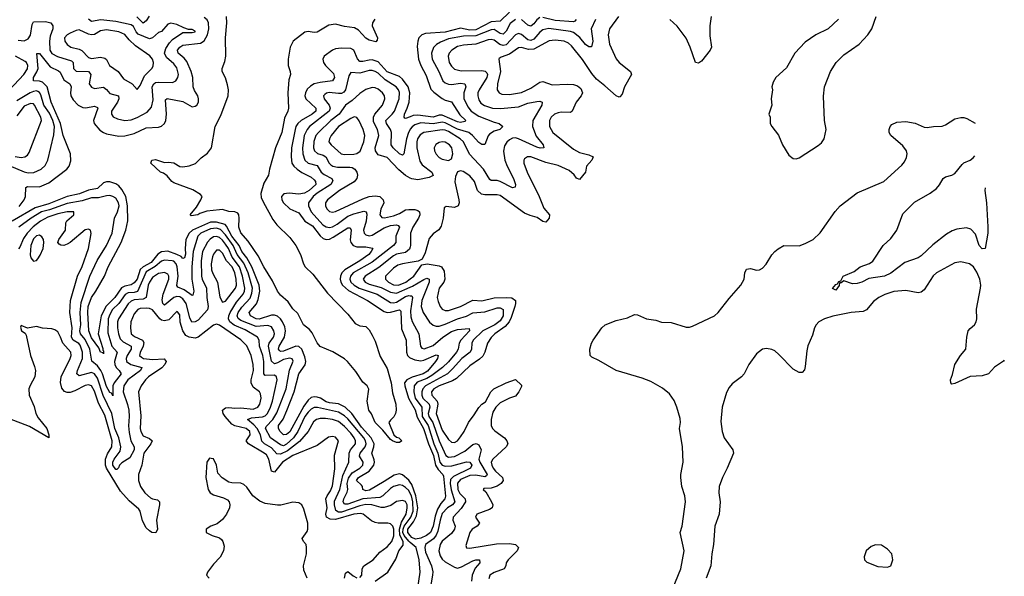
# Model space of a CAD drawing. Header units: inches. Extents: x 1552611 to 1694776, y 811966 to 917215.
# Tile 511 of 549: x 1687440 to 1693895, y 881902 to 885550. Entities that reach past the tile are written whole.
import ezdxf

# ---------------------------------------------------------------- set-up
doc = ezdxf.new("R2010")
doc.units = ezdxf.units.IN
doc.header["$MEASUREMENT"] = 0
doc.layers.add('B6888', color=7, linetype='Continuous')
doc.layers.add('B6898', color=7, linetype='Continuous')

msp = doc.modelspace()

# ---------------------------------------------------------------- linework, layer by layer
at = {"layer": 'B6888', "color": 5}
for points, elevation in [([(1687430, 885415.5), (1687470, 885411.7), (1687495.1, 885424.9), (1687511.2, 885448.8), (1687521.7, 885518.3), (1687530, 885535.5), (1687610, 885538.9), (1687643.2, 885530), (1687658.1, 885510), (1687656.4, 885490), (1687638.9, 885441.1), (1687635.4, 885410), (1687637.7, 885350), (1687650, 885329.1), (1687687.5, 885307.5), (1687780.3, 885280.3), (1687791.1, 885270), (1687793.4, 885230), (1687810, 885211.9), (1687890.3, 885210), (1687906.1, 885190), (1687895.6, 885130), (1687910, 885108), (1687930, 885098.9), (1687990, 885107.3), (1688010, 885092.2), (1688030, 885066.2), (1688086.7, 885050), (1688089.5, 885030), (1688081.6, 885010), (1688041.3, 884950), (1688041.1, 884930), (1688053.5, 884913.5), (1688081, 884901), (1688130.1, 884890.1), (1688170, 884893.3), (1688210, 884908.8), (1688275.6, 884944.4), (1688303.3, 884976.7), (1688314.9, 885025.1), (1688308.1, 885110), (1688319.5, 885130), (1688330, 885137.3), (1688350, 885140.1), (1688441.6, 885138.4), (1688463.9, 885150), (1688476.3, 885170), (1688480.2, 885190), (1688470, 885234.8), (1688450, 885260.8), (1688401.5, 885301.5), (1688389.9, 885329.9), (1688398.6, 885361.4), (1688420.9, 885399.1), (1688441, 885419), (1688510, 885465.1), (1688570, 885465.4), (1688590.8, 885469.2), (1688590, 885475.1), (1688570, 885484.5), (1688546, 885486), (1688515.8, 885495.8), (1688470, 885518.8), (1688430, 885527.2), (1688410, 885521.1), (1688370, 885472.7), (1688350, 885465), (1688310, 885431.2), (1688290, 885425), (1688215.9, 885455.9), (1688202.7, 885470), (1688184.9, 885504.9), (1688170, 885516.1), (1688070, 885538.4), (1687971.3, 885548.7), (1687910, 885538.5), (1687890, 885552.1)], 840), ([(1687435.4, 884324.6), (1687469.5, 884370), (1687478, 884390), (1687479.1, 884450), (1687490, 884456.6), (1687570, 884453.3), (1687630, 884480.3), (1687748.3, 884570), (1687763.9, 884590), (1687776.1, 884623.9), (1687771.9, 884670), (1687725.8, 884790), (1687708.3, 884870), (1687645.2, 885010), (1687620.5, 885110), (1687590, 885140.1), (1687570, 885146.7), (1687529.7, 885150), (1687529.9, 885170), (1687552.8, 885207.2), (1687560.1, 885230), (1687552.9, 885327.1), (1687570, 885327.2), (1687640.4, 885240.4), (1687695.3, 885215.3), (1687705, 885205), (1687730, 885156.6), (1687769.6, 885129.7), (1687777.4, 885110), (1687772.6, 885070), (1687775.2, 885050), (1687790, 885025.1), (1687823.2, 884990), (1687854.7, 884974.7), (1687873.1, 884973.1), (1687930, 884982.2), (1687950, 884974.9), (1687951.8, 884970), (1687924, 884890), (1687928.9, 884870), (1687965.2, 884825.2), (1687989.4, 884809.4), (1688010, 884802.4), (1688090, 884786.4), (1688130, 884787.6), (1688190, 884804.6), (1688270, 884841.3), (1688350, 884845.3), (1688370, 884852), (1688389.8, 884870), (1688398.1, 884890), (1688402.2, 884930), (1688396.4, 885023.6), (1688405.9, 885034.1), (1688510, 885012.8), (1688570, 884979.4), (1688590, 884981.9), (1688600.3, 884990), (1688611.5, 885010), (1688612.6, 885030), (1688607.6, 885050), (1688586.2, 885086.2), (1688577.7, 885110), (1688573.9, 885170), (1688563.6, 885210), (1688535.6, 885275.6), (1688517.8, 885297.8), (1688479.6, 885330), (1688475, 885350), (1688489.4, 885370), (1688510, 885382.3), (1688625, 885395), (1688649.7, 885410.3), (1688670.6, 885449.4), (1688679.4, 885490), (1688677.4, 885530), (1688668.2, 885548.2), (1688650, 885563.2)], 820), ([(1688288.2, 885571.8), (1688270, 885542.7), (1688250, 885526.9), (1688207.8, 885567.8)], 820), ([(1689767.4, 885552.6), (1689751.8, 885530), (1689751.2, 885510), (1689785.3, 885430), (1689783.7, 885416.3), (1689774.9, 885405.1), (1689730, 885414.6), (1689710, 885429.1), (1689661.3, 885481.3), (1689635.4, 885495.4), (1689570, 885504.1), (1689510, 885520.9), (1689465.7, 885514.3), (1689390, 885468.3), (1689370, 885465.5), (1689330, 885473.2), (1689310, 885466.9), (1689232.1, 885407.9), (1689212.6, 885370), (1689199, 885290), (1689199.9, 885250), (1689213.3, 885210), (1689215.1, 885190), (1689204.3, 885155.7), (1689197, 885070), (1689202.8, 884970), (1689198.2, 884950), (1689175.4, 884904.6), (1689157.9, 884810), (1689116.1, 884710), (1689077.8, 884570), (1689070.9, 884530), (1689041, 884479), (1689020.1, 884410), (1689023.7, 884383.7), (1689035.9, 884355.9), (1689099.8, 884239.8), (1689124.8, 884204.8), (1689210, 884122), (1689250.2, 884070), (1689281.1, 884010), (1689300.3, 883950), (1689312.2, 883930), (1689361.8, 883881.8), (1689457.7, 883757.7), (1689590, 883619), (1689639.6, 883559.6), (1689670, 883542.9), (1689710, 883539.1), (1689730, 883517.6), (1689750, 883483.1), (1689770, 883443.8), (1689803, 883343), (1689850, 883264.2), (1689874.8, 883170), (1689884.2, 883104.2), (1689905.3, 883030), (1689908.8, 882990), (1689902.6, 882970), (1689892.4, 882947.6), (1689870, 882926), (1689860.4, 882910), (1689893.1, 882830), (1689910, 882814.3), (1689926, 882810), (1689944, 882790), (1689930, 882778), (1689910, 882778.7), (1689883, 882790), (1689870, 882799.2), (1689820.2, 882860.2), (1689771.1, 882910), (1689747.2, 882967.2), (1689729.7, 882990), (1689717.2, 883050), (1689728.9, 883128.9), (1689718, 883150), (1689690, 883174), (1689643.3, 883243.3), (1689589.6, 883310), (1689570, 883327.6), (1689492.2, 883372.2), (1689410, 883409.1), (1689390, 883431.7), (1689357, 883497), (1689340, 883520), (1689301.1, 883550), (1689263.2, 883623.2), (1689230, 883655.7), (1689200, 883700), (1689150, 883743.6), (1689130.4, 883770), (1689097.5, 883837.5), (1689039.4, 883930), (1689002.9, 884002.9), (1688938, 884098), (1688890, 884153.3), (1688875.8, 884190), (1688879.6, 884250), (1688877.3, 884270), (1688870, 884280.9), (1688849.5, 884289.5), (1688810, 884293.5), (1688770, 884304.8), (1688750, 884304.6), (1688665.7, 884294.3), (1688620.4, 884279.6), (1688608, 884270), (1688564.4, 884264.4), (1688557, 884270), (1688598.3, 884321.7), (1688628.3, 884370), (1688635.1, 884390), (1688624.8, 884404.8), (1688573.9, 884433.9), (1688450, 884481.6), (1688437.4, 884490), (1688406.7, 884526.7), (1688383.1, 884543.1), (1688363.9, 884550), (1688299.6, 884610), (1688306.6, 884630), (1688330, 884634.2), (1688390, 884612.9), (1688415.6, 884615.6), (1688450, 884612), (1688490, 884588.2), (1688510, 884586), (1688550, 884591.8), (1688592, 884608), (1688630, 884645.3), (1688670, 884674.9), (1688696.8, 884710), (1688722.3, 884850), (1688757.4, 884922.6), (1688805.7, 885050), (1688807.7, 885090), (1688803, 885123), (1688788.7, 885168.7), (1688767.6, 885210), (1688766.4, 885230), (1688784.6, 885275.4), (1688791.3, 885310), (1688788.9, 885430), (1688798.4, 885530), (1688794.9, 885570)], 780), ([(1690000, 884913.7), (1689970, 884902.4), (1689964.1, 884904.1), (1689959.8, 884910), (1689961.8, 884930), (1689981, 884970), (1689993.1, 885010), (1689997, 885070), (1689986.5, 885110), (1689950, 885159.2), (1689930, 885177.1), (1689850, 885207.5), (1689790, 885273), (1689750, 885285.6), (1689730, 885285.2), (1689690, 885274.7), (1689670, 885275.4), (1689653.5, 885293.5), (1689630, 885350.9), (1689610, 885361.3), (1689550, 885364), (1689510, 885359), (1689490, 885350.5), (1689435, 885310), (1689427.3, 885290), (1689432.2, 885270), (1689445.3, 885250), (1689496.1, 885196.1), (1689504.4, 885170), (1689490.8, 885149.2), (1689410, 885139.1), (1689371, 885129), (1689345.3, 885114.7), (1689325.5, 885094.5), (1689312.7, 885070), (1689310.1, 885050), (1689316.4, 885030), (1689380.4, 884970), (1689380.3, 884950), (1689357.2, 884930), (1689285, 884890), (1689264, 884870), (1689250.9, 884850), (1689245, 884830), (1689221.3, 884710), (1689218.7, 884650), (1689224.4, 884610), (1689237, 884590), (1689259.6, 884570), (1689290, 884548.6), (1689350, 884517.1), (1689370, 884500.1), (1689380.1, 884490), (1689380.8, 884470), (1689338.3, 884430), (1689307.3, 884412.7), (1689270, 884407), (1689206.8, 884413.2), (1689170.5, 884409.5), (1689157.1, 884390), (1689158.7, 884370), (1689168.8, 884350), (1689210, 884309.4), (1689270, 884285), (1689310, 884230.1), (1689358.4, 884198.4), (1689410, 884133.3), (1689430, 884115.3), (1689450, 884109.4), (1689470, 884112.5), (1689495.6, 884124.4), (1689590, 884186.4), (1689605.4, 884185.4), (1689612.1, 884170), (1689606.6, 884106.5), (1689609.7, 884089.7), (1689625.9, 884070), (1689650, 884060.7), (1689710, 884061.1), (1689752.8, 884052.8), (1689754.9, 884050), (1689745, 884030), (1689727.7, 884010), (1689670.3, 883969.7), (1689570.9, 883910), (1689551.5, 883890), (1689543, 883870), (1689541.2, 883850), (1689545.3, 883830), (1689556, 883810), (1689594.9, 883774.9), (1689719.8, 883710), (1689830, 883636.9), (1689850, 883631.1), (1689870, 883633.1), (1689928.9, 883648.9), (1689939.2, 883639.2), (1689943.3, 883523.3), (1689972.4, 883450), (1689974.7, 883370), (1689981.8, 883350), (1689995.9, 883335.9), (1690000, 883334)], 820), ([(1687371.4, 885088.6), (1687467.5, 885190), (1687491.5, 885228.5), (1687494.1, 885250), (1687483.5, 885270), (1687475.7, 885275.7), (1687411.8, 885310)], 840), ([(1690000, 884831.3), (1689999, 884830), (1689987.9, 884810), (1689975.6, 884770), (1689958, 884670), (1689950, 884661.5), (1689930, 884671.5), (1689888.6, 884710), (1689875.3, 884730), (1689876.9, 884810), (1689870.5, 884830.5), (1689843.7, 884870), (1689840.2, 884890), (1689882.5, 884930), (1689897, 884950), (1689927.6, 885030), (1689930, 885072.1), (1689923.1, 885090), (1689907.5, 885110), (1689836.2, 885156.2), (1689790, 885198.2), (1689770, 885210.7), (1689750, 885216.4), (1689730, 885216.9), (1689670, 885199.7), (1689610, 885204), (1689598.1, 885181.9), (1689575.3, 885090), (1689564.9, 885075.1), (1689550, 885066.6), (1689530, 885065.1), (1689468.1, 885071.9), (1689451.8, 885068.2), (1689440.7, 885059.3), (1689432, 885050), (1689435.9, 885030), (1689468.5, 884988.5), (1689475.5, 884970), (1689468.8, 884950), (1689339.4, 884850), (1689323.6, 884830), (1689304.4, 884790), (1689293.6, 884710), (1689296.9, 884670), (1689309.8, 884629.8), (1689330, 884609.2), (1689390, 884594.6), (1689416.1, 884550), (1689434.9, 884534.9), (1689486.2, 884510), (1689492.6, 884492.6), (1689478.7, 884470), (1689390, 884412), (1689364.4, 884390), (1689334.1, 884350), (1689334.1, 884330), (1689350.5, 884290), (1689426.1, 884206.1), (1689450, 884191.9), (1689470, 884188.9), (1689490, 884193.1), (1689520.7, 884210), (1689590, 884261.3), (1689630, 884278.1), (1689695.4, 884295.4), (1689711.3, 884291.3), (1689716, 884276), (1689712.3, 884230), (1689693.7, 884170), (1689697.6, 884150), (1689710, 884138.8), (1689730, 884134.1), (1689750, 884136.9), (1689830, 884184.8), (1689870, 884200.4), (1689910, 884205.5), (1689921.6, 884201.6), (1689929.3, 884190), (1689905.8, 884130), (1689905.8, 884090), (1689891.3, 884070), (1689750, 883961.7), (1689626.8, 883890), (1689609.3, 883870), (1689604.5, 883850), (1689611.7, 883830), (1689631.9, 883810), (1689665.5, 883790), (1689782.3, 883750), (1689870, 883697.4), (1689890, 883694.3), (1689910, 883699.3), (1689970, 883735.1), (1689990, 883742.1), (1690000, 883741.1)], 840), ([(1690000, 884511.3), (1689968.4, 884528.4), (1689924.8, 884564.8), (1689850, 884646), (1689790, 884664.5), (1689771.5, 884690), (1689770.7, 884710), (1689794.6, 884790), (1689786.3, 884830), (1689760, 884880), (1689758.5, 884910), (1689768.5, 884931.5), (1689818.3, 884990), (1689833.5, 885030), (1689831.7, 885050), (1689819.4, 885070), (1689790, 885094.1), (1689770, 885103.2), (1689750, 885106.2), (1689708.5, 885091.5), (1689670, 885065.5), (1689620.1, 885019.9), (1689575.7, 884990), (1689535, 884930), (1689480.5, 884890), (1689397.7, 884810), (1689382, 884790), (1689367.9, 884752.1), (1689366.6, 884710), (1689373.1, 884690), (1689392.6, 884672.6), (1689430, 884661.8), (1689447.1, 884650), (1689468.6, 884610), (1689479, 884599), (1689492.8, 884590), (1689522.8, 884582.8), (1689604.3, 884584.3), (1689620.1, 884580.1), (1689636.2, 884570), (1689649.5, 884550), (1689655.1, 884530), (1689650.7, 884510), (1689632.1, 884487.9), (1689535.9, 884430), (1689457.8, 884370), (1689445.4, 884350), (1689443.8, 884330), (1689452.3, 884310), (1689470, 884292.3), (1689490, 884287.5), (1689510, 884292.8), (1689690, 884376), (1689730, 884390.5), (1689770, 884396), (1689800.9, 884390), (1689823.5, 884370), (1689827.1, 884350), (1689808, 884308), (1689800.1, 884270), (1689813.1, 884253.1), (1689832.1, 884252.1), (1689890, 884265), (1689930, 884280.4), (1689970, 884302.6), (1689990, 884306.3), (1690000, 884306.1)], 860), ([(1687370, 884594.8), (1687470, 884551.6), (1687494.6, 884545.5), (1687532, 884548), (1687581.7, 884570), (1687606.5, 884593.5), (1687624.8, 884630), (1687664.5, 884795.5), (1687667.4, 884850), (1687657.6, 884890), (1687636.3, 884936.3), (1687598.6, 884990), (1687578.2, 885058.2), (1687570, 885071.8), (1687558.7, 885078.7), (1687550, 885082.6), (1687530, 885080.1), (1687509.4, 885070.6), (1687422.1, 885017.8)], 840), ([(1687410, 884654.2), (1687450, 884646.2), (1687472.6, 884650), (1687490, 884662.2), (1687500.9, 884679.1), (1687582.4, 884890), (1687579, 884910), (1687536.6, 884990), (1687530, 884998), (1687510, 885001.1), (1687470, 884982.1), (1687420.5, 884919.5)], 860), ([(1690000, 882518.4), (1689990, 882533.1), (1689950, 882566), (1689930, 882572.6), (1689894.1, 882565.9), (1689830, 882523), (1689732.5, 882467.5), (1689710, 882463.1), (1689688.4, 882470), (1689686.2, 882490), (1689680.2, 882500.2), (1689648.3, 882530), (1689660.8, 882550), (1689730, 882590.1), (1689761.1, 882630), (1689766.8, 882650), (1689764.5, 882664.5), (1689747.5, 882710), (1689762.5, 882750), (1689762.9, 882770), (1689743.7, 882810), (1689680.3, 882880.3), (1689617.9, 882970), (1689572.7, 883010), (1689530, 883033), (1689470, 883038.2), (1689450, 883044.5), (1689411.2, 883070), (1689390, 883076.9), (1689370, 883079.1), (1689350, 883072.8), (1689330, 883055.4), (1689303, 883017), (1689210, 882848.8), (1689190, 882831.1), (1689170, 882828.7), (1689146.6, 882850), (1689135.8, 882870), (1689137.1, 882890), (1689167.8, 882932.2), (1689192.1, 882987.9), (1689238.2, 883110), (1689268.9, 883230), (1689311.8, 883288.2), (1689314.9, 883310), (1689310, 883341.4), (1689290.2, 883390.2), (1689270, 883408.7), (1689250, 883410.2), (1689170, 883378.1), (1689150, 883375.8), (1689142.4, 883382.4), (1689137.6, 883390), (1689140.7, 883410), (1689174.9, 883470), (1689182.3, 883510), (1689177, 883537), (1689163.3, 883570), (1689149.9, 883590), (1689130, 883606.9), (1689110, 883613.5), (1689090, 883612.8), (1689010, 883588.2), (1688990, 883588.3), (1688952, 883610), (1688943.2, 883630), (1688992, 883688), (1689004.3, 883715.7), (1689013.5, 883770), (1689010.5, 883810), (1688961.4, 883930), (1688930, 883988.9), (1688896.3, 884030), (1688877.6, 884070), (1688830.9, 884130), (1688796.4, 884196.4), (1688787, 884207), (1688730, 884223.7), (1688690, 884221.8), (1688572.8, 884170), (1688550, 884149.9), (1688528.2, 884110), (1688525, 884050), (1688527.9, 884012.1), (1688519.6, 883990), (1688510, 883985), (1688497.5, 883997.5), (1688470.7, 884010.7), (1688410, 884031.9), (1688370, 884029.4), (1688346, 884014), (1688302.2, 883957.8), (1688250.2, 883929.8), (1688230, 883912.4), (1688211, 883850), (1688190, 883825.4), (1688170, 883811.8), (1688130, 883803.5), (1688108.2, 883791.8), (1688062.6, 883730), (1688006.7, 883673.3), (1687974.1, 883610), (1687955.4, 883490), (1687985.3, 883394.7), (1687984.9, 883384.9), (1687990, 883378.8), (1687990, 883359), (1687986.3, 883366.3), (1687970, 883371.2), (1687958.3, 883398.3), (1687910, 883464.6), (1687893.1, 883510), (1687886.8, 883630), (1687889.6, 883669.6), (1687910, 883728.9), (1687938.4, 883770), (1687994.9, 883870), (1688018.9, 883930), (1688105.5, 884090), (1688135.3, 884170), (1688149.1, 884230.9), (1688147, 884330), (1688135.1, 884390), (1688110, 884437.5), (1688090, 884460.6), (1688070, 884474), (1688030, 884486.3), (1688010, 884486.4), (1687990, 884480.1), (1687950, 884443.8), (1687890, 884433.4), (1687831.6, 884408.4), (1687750, 884391.3), (1687630, 884342.3), (1687542.2, 884317.8), (1687390, 884229.9)], 820), ([(1690000, 882445.5), (1689990, 882463.4), (1689970, 882484), (1689950, 882496.3), (1689930, 882500.7), (1689890.2, 882490), (1689870, 882477.3), (1689819.8, 882430), (1689801, 882419), (1689690, 882409.2), (1689590, 882373.8), (1689570, 882374.5), (1689560.5, 882390), (1689565.3, 882410), (1689586.8, 882453.2), (1689590.2, 882470), (1689586.7, 882510), (1689594.6, 882545.4), (1689619.6, 882580.4), (1689670.4, 882610), (1689690.3, 882630), (1689691.3, 882650), (1689666.5, 882690), (1689672.4, 882710), (1689705.2, 882750), (1689710.2, 882770), (1689706.4, 882790), (1689695.2, 882810), (1689590, 882933.8), (1689570, 882954.2), (1689530, 882977.4), (1689392.1, 883007.9), (1689370, 883008), (1689350, 882997.5), (1689330, 882978.5), (1689310, 882949.4), (1689263.4, 882850), (1689234.2, 882810), (1689190, 882768.1), (1689170, 882758), (1689150, 882762.9), (1689084.4, 882810), (1689052.1, 882870), (1689055.6, 882884.4), (1689099.9, 882930), (1689126.5, 882973.5), (1689186.7, 883130), (1689207.9, 883252.1), (1689231.7, 883311.8), (1689226.4, 883326.4), (1689210, 883332), (1689170, 883323.6), (1689130, 883300.3), (1689110, 883293.9), (1689091.4, 883311.4), (1689070.3, 883410), (1689074.5, 883430), (1689103.7, 883470), (1689109.9, 883490), (1689106.8, 883510), (1689090, 883535.9), (1689066.5, 883546.5), (1688990, 883538.1), (1688890, 883579), (1688871.1, 883591.1), (1688866.4, 883610), (1688872.5, 883630), (1688895.2, 883664.8), (1688950, 883725), (1688962.4, 883757.6), (1688965, 883790), (1688937, 883890), (1688910, 883954.6), (1688865.5, 884010), (1688839, 884070), (1688790, 884140.8), (1688755.3, 884175.3), (1688730, 884184.4), (1688690, 884179.5), (1688627.7, 884150), (1688608, 884130), (1688577.9, 884030), (1688568.9, 883930), (1688568.2, 883848.2), (1688581.8, 883770), (1688575.2, 883744.8), (1688570, 883741.6), (1688518.4, 883778.4), (1688477.2, 883797.2), (1688470, 883807.7), (1688479.6, 883870), (1688473.1, 883930), (1688465.8, 883950), (1688450, 883966.5), (1688440.4, 883970), (1688390, 883973.2), (1688370, 883967.1), (1688327.5, 883932.5), (1688270, 883896.5), (1688212.1, 883767.9), (1688190, 883761.6), (1688150, 883758.7), (1688131.3, 883748.7), (1688090.4, 883689.6), (1688048.5, 883650), (1688030, 883618), (1688020.4, 883590), (1688017.6, 883497.6), (1688043, 883410), (1688079.6, 883370), (1688060.4, 883310), (1688062.6, 883290), (1688071.9, 883270), (1688092.5, 883250), (1688104.6, 883230), (1688059.3, 883170), (1688051, 883150), (1688050, 883085.4), (1688042.7, 883102.7), (1688030, 883106.9), (1688010, 883145.4), (1687983.5, 883230), (1687971.8, 883251.8), (1687950, 883280.6), (1687912.5, 883312.5), (1687899.7, 883390), (1687870, 883453.1), (1687837.9, 883490), (1687835.2, 883510), (1687839.8, 883550), (1687835.3, 883630), (1687843.7, 883696.3), (1687898.8, 883870), (1687948.3, 883971.7), (1688009, 884070), (1688047.1, 884150), (1688061.5, 884250), (1688081.8, 884290), (1688091.6, 884330), (1688088.5, 884350), (1688070, 884379), (1688050, 884392), (1688030, 884396.7), (1688010, 884396.2), (1687956.7, 884383.3), (1687910, 884381.6), (1687850, 884362.6), (1687750, 884344.3), (1687636.2, 884303.8), (1687582.2, 884290), (1687515.7, 884250), (1687435.3, 884190)], 840), ([(1689770, 881869.6), (1689852.9, 881930), (1689905.2, 882014.8), (1689924.7, 882070), (1689953, 882107), (1689954.1, 882130), (1689932.5, 882172.5), (1689928.8, 882210), (1689943.2, 882256.8), (1689973, 882310), (1689981, 882350), (1689979.1, 882370), (1689970, 882392.4), (1689950, 882399.3), (1689910, 882391.2), (1689873.8, 882366.2), (1689830, 882353.2), (1689810, 882353.5), (1689748, 882370), (1689710, 882372.5), (1689670, 882364.8), (1689550, 882322.7), (1689530, 882322.4), (1689512.9, 882332.9), (1689503.5, 882370), (1689504.7, 882395.3), (1689538.4, 882470), (1689557.3, 882562.7), (1689597.6, 882650), (1689599.1, 882710), (1689609.3, 882730.7), (1689640.8, 882770), (1689641.1, 882778.9), (1689641.3, 882790), (1689631.7, 882810), (1689610, 882839.7), (1689570, 882883.4), (1689530, 882916.5), (1689490, 882928.9), (1689444.8, 882935.2), (1689410, 882936.6), (1689386.4, 882930), (1689366.2, 882913.9), (1689330.1, 882850), (1689274.9, 882785.1), (1689195.4, 882724.6), (1689150, 882702.4), (1689125.5, 882705.5), (1689090, 882744.8), (1689044, 882770), (1689027.6, 882787.6), (1689017.7, 882830), (1688996.8, 882870), (1688974.9, 882894.9), (1688932.5, 882930), (1688958.5, 882941.5), (1689032.3, 882947.7), (1689050, 882954.3), (1689064.4, 882970), (1689084.1, 883010), (1689097, 883050), (1689128.8, 883190), (1689123.9, 883210), (1689110, 883220.2), (1689050, 883218.1), (1689039.4, 883230), (1689040.5, 883310), (1689033, 883350), (1689012.2, 883410), (1689009, 883450), (1688999.5, 883470), (1688917.8, 883517.8), (1688846.8, 883546.8), (1688817.6, 883570), (1688809.1, 883589.1), (1688811.3, 883610), (1688820.6, 883630), (1688862, 883698), (1688904.4, 883750), (1688914.1, 883770), (1688916.8, 883790), (1688900.2, 883870), (1688881.7, 883930), (1688833.6, 883993.6), (1688809.1, 884050), (1688790, 884079.5), (1688770, 884105.3), (1688750, 884122.2), (1688730, 884129.6), (1688710, 884126.7), (1688687.6, 884112.4), (1688670, 884091.7), (1688638.1, 884030), (1688629.1, 883970), (1688632.3, 883870), (1688636.7, 883850), (1688663.8, 883790), (1688666.4, 883730), (1688676.5, 883670), (1688671.3, 883648.7), (1688610, 883580.9), (1688590, 883569.4), (1688567.6, 883567.6), (1688555.1, 883595.1), (1688531.5, 883690), (1688510, 883719.9), (1688490, 883732.9), (1688470, 883734.7), (1688450, 883728.3), (1688390, 883679.4), (1688378, 883690), (1688373.6, 883713.6), (1688380.5, 883750), (1688418.1, 883850), (1688416.6, 883870), (1688410, 883882.3), (1688390, 883893.6), (1688350, 883886.5), (1688310, 883860.4), (1688290, 883830.5), (1688282.4, 883810), (1688267.9, 883730), (1688250, 883717.8), (1688190, 883713.3), (1688170, 883706.1), (1688151.7, 883688.3), (1688086.8, 883590), (1688081.9, 883570), (1688081.9, 883530), (1688088.5, 883490), (1688099.2, 883459.2), (1688118.5, 883438.5), (1688171.6, 883410), (1688170.8, 883390), (1688145.2, 883350), (1688137.6, 883330), (1688141.1, 883310), (1688169.4, 883290), (1688240.7, 883270), (1688232.4, 883250), (1688149.3, 883190), (1688122.4, 883150), (1688118.7, 883110), (1688147.2, 883027.2), (1688155, 882990), (1688157.5, 882950), (1688152.7, 882887.3), (1688156.6, 882843.4), (1688168.8, 882790), (1688190.5, 882750), (1688189.4, 882730), (1688161.5, 882678.5), (1688110, 882646.6), (1688093.4, 882630), (1688086.9, 882613.1), (1688077.2, 882602.8), (1688070, 882602.8), (1688051.4, 882630), (1688049.9, 882650), (1688058.7, 882670), (1688098.5, 882721.5), (1688103.3, 882750), (1688089.5, 882810), (1688064.2, 882870), (1688044.7, 882970), (1687987.9, 883087.9), (1687950, 883200.5), (1687931, 883230), (1687910, 883237.8), (1687830, 883215.7), (1687815.2, 883230), (1687818.3, 883250), (1687851.3, 883330), (1687852.6, 883370), (1687836.8, 883416.8), (1687827.9, 883427.9), (1687790.4, 883450.4), (1687780, 883470), (1687783.4, 883530), (1687768.7, 883630), (1687773.1, 883710), (1687819.9, 883870), (1687850, 883933.1), (1687891.8, 884050), (1687908.2, 884148.2), (1687903.9, 884170), (1687890, 884177.6), (1687868, 884172), (1687770, 884089.4), (1687750, 884078.3), (1687729.8, 884069.8), (1687710, 884072.4), (1687699.6, 884079.6), (1687689.8, 884090), (1687696.2, 884110), (1687739.9, 884170), (1687742.1, 884217.9), (1687749.2, 884230.8), (1687794.5, 884270), (1687794, 884290), (1687750, 884291.1), (1687690, 884278.1), (1687623.6, 884256.4), (1687575.3, 884230), (1687528.7, 884191.3), (1687488.5, 884150), (1687464.4, 884115.6), (1687440.3, 884059.7), (1687431.2, 884048.8)], 860), ([(1690000, 884061.6), (1689994.4, 884045.6), (1689970, 884024.9), (1689910, 884012.1), (1689890, 884002.8), (1689794.9, 883925.1), (1689704.5, 883870), (1689690.7, 883850), (1689703.6, 883830), (1689730, 883817.1), (1689810, 883794.1), (1689870, 883763.4), (1689910, 883757.4), (1690000, 883797.1)], 860), ([(1690000, 883958.6), (1689949.8, 883950.2), (1689919.4, 883940.6), (1689890, 883921.9), (1689837.5, 883870), (1689838.1, 883850), (1689858.3, 883830), (1689890, 883811.3), (1689924.2, 883810), (1689970.4, 883830), (1690000, 883852.4)], 880), ([(1689670, 881895), (1689682.2, 881910), (1689685.2, 881950), (1689695, 881970), (1689756.4, 882010), (1689800.5, 882059.5), (1689850, 882095.5), (1689879, 882130), (1689892, 882168), (1689891.9, 882211.9), (1689886.6, 882230), (1689870, 882246), (1689852.7, 882250), (1689790, 882249.9), (1689770, 882254.3), (1689746.5, 882266.5), (1689690.8, 882310), (1689673.2, 882313.2), (1689629.5, 882309.5), (1689510, 882274.3), (1689476, 882276), (1689451.9, 882290), (1689446.7, 882310), (1689456.4, 882350), (1689446.8, 882410), (1689455.3, 882430), (1689478.1, 882461.9), (1689490, 882495.3), (1689506.4, 882606.4), (1689503.1, 882696.9), (1689529.7, 882790), (1689510, 882813.6), (1689490, 882818.2), (1689465.4, 882814.5), (1689390, 882760.3), (1689230, 882693), (1689161.7, 882650), (1689110, 882584), (1689091.3, 882591.3), (1689073.4, 882670), (1689057.4, 882697.4), (1689043.4, 882710), (1688940.6, 882770), (1688925, 882790), (1688949.9, 882830), (1688948.1, 882850), (1688925.5, 882870), (1688850, 882888.1), (1688830, 882898.2), (1688787.7, 882950), (1688774.3, 882970), (1688768.4, 882990), (1688790, 883006.4), (1688810, 883007.8), (1688850, 883004.1), (1688890, 883006.9), (1688970, 882997.4), (1689000.2, 883010), (1689014.9, 883030), (1689022.7, 883070), (1689017.8, 883097.8), (1689011.2, 883111.2), (1688970, 883142), (1688957.2, 883170), (1688956.9, 883190), (1688971.8, 883250), (1688971.3, 883290), (1688957.5, 883350), (1688930, 883411.4), (1688890, 883451), (1688750, 883546.9), (1688730, 883554), (1688710, 883547.3), (1688610, 883468.4), (1688590, 883463.6), (1688550, 883468.4), (1688530, 883480.1), (1688510.3, 883510), (1688492.1, 883567.9), (1688490, 883615.1), (1688475, 883635), (1688470, 883637.8), (1688417.5, 883582.5), (1688390, 883575.6), (1688370, 883580.6), (1688357.6, 883590), (1688310, 883647.3), (1688290, 883657.8), (1688270, 883659.9), (1688230, 883656.7), (1688214.5, 883650), (1688190, 883622.2), (1688169.2, 883570), (1688165.2, 883530), (1688170.8, 883490.8), (1688192.7, 883472.7), (1688245.9, 883450), (1688254.2, 883434.2), (1688250.4, 883410), (1688229.1, 883369.1), (1688226.2, 883350), (1688237.5, 883337.5), (1688251.7, 883330), (1688310, 883322.1), (1688386.9, 883326.9), (1688401, 883310), (1688390.6, 883290), (1688371, 883269), (1688285.1, 883210), (1688264.6, 883190), (1688236.8, 883150), (1688219.8, 883110), (1688233.6, 882953.6), (1688230.1, 882870.1), (1688233.3, 882850), (1688250, 882822.8), (1688290, 882806), (1688308.6, 882790), (1688300.4, 882770), (1688253.6, 882710), (1688240.3, 882630), (1688218.7, 882570), (1688218.8, 882530), (1688231.6, 882490), (1688259.8, 882450), (1688297.2, 882417.2), (1688310, 882409.7), (1688342.2, 882402.2), (1688355.5, 882390), (1688356.3, 882370), (1688335.9, 882270), (1688343.3, 882210), (1688333.2, 882186.8), (1688307.1, 882190), (1688290, 882199.9), (1688270, 882220.8), (1688245.4, 882265.4), (1688229.2, 882329.2), (1688221.7, 882341.7), (1688157.1, 882397.1), (1688101, 882461), (1688010, 882610), (1688002.4, 882630), (1688002.5, 882670), (1688016.1, 882703.9), (1688043.3, 882750), (1688045.8, 882790), (1687998.8, 882958.8), (1687956.6, 883036.6), (1687930, 883116), (1687910, 883149.8), (1687890, 883156.8), (1687870, 883153.5), (1687802.3, 883117.7), (1687770, 883107.1), (1687750, 883106.3), (1687733.4, 883113.4), (1687715.9, 883135.9), (1687707.1, 883172.9), (1687711.3, 883208.7), (1687770.5, 883330), (1687777.2, 883350), (1687775.4, 883370), (1687722.2, 883430), (1687708.2, 883470), (1687690, 883504.2), (1687670, 883517.7), (1687650, 883523.6), (1687590, 883529), (1687550, 883539), (1687490, 883528), (1687450, 883546), (1687444.7, 883535.3), (1687452, 883510), (1687475.3, 883495.3), (1687482.8, 883482.8), (1687510.4, 883350), (1687537.4, 883277.4), (1687542.6, 883250), (1687539.5, 883210), (1687507.5, 883152.5), (1687500.2, 883130), (1687502.2, 883090), (1687535.1, 883015.1), (1687546, 882970), (1687559.9, 882939.9), (1687618.6, 882870), (1687630.5, 882829.5), (1687630.6, 882809.4), (1687503.9, 882883.9), (1687374.1, 882934.1)], 880), ([(1690000, 883201.6), (1689978.9, 883190), (1689963.6, 883170), (1689964.2, 883150), (1689988.5, 883070), (1690000, 883050.1)], 820), ([(1689324.7, 881890), (1689302.9, 881942.9), (1689300.8, 881970), (1689319.1, 882050), (1689321.1, 882090), (1689318.3, 882110), (1689300.9, 882130), (1689290.8, 882150), (1689323.8, 882196.2), (1689328.9, 882211.1), (1689328.9, 882250), (1689302.9, 882342.9), (1689290, 882369.7), (1689270, 882382.7), (1689230, 882388.6), (1689151.3, 882368.7), (1689130, 882367.4), (1689050, 882379.5), (1689014.1, 882394.1), (1688969.3, 882429.3), (1688930, 882486), (1688910, 882504.7), (1688890, 882512.3), (1688830, 882514.2), (1688810, 882519.2), (1688766.4, 882546.4), (1688738.5, 882578.5), (1688729.4, 882630), (1688710, 882672), (1688707.1, 882672.9), (1688684.5, 882675.5), (1688667.3, 882650), (1688659.3, 882550), (1688675.8, 882470), (1688689.1, 882449.1), (1688710, 882435.8), (1688775.8, 882415.8), (1688803, 882403), (1688814, 882390), (1688818, 882370), (1688814.9, 882350), (1688796.4, 882310), (1688770, 882274), (1688733.6, 882246.4), (1688694, 882230), (1688663, 882210), (1688662, 882190), (1688666.7, 882186.7), (1688701, 882170), (1688750, 882154.4), (1688763.9, 882143.9), (1688772.4, 882130), (1688779.9, 882099.9), (1688776.9, 882070), (1688753.2, 882026.8), (1688710, 881981.6), (1688670.4, 881930), (1688664.9, 881910), (1688682, 881890)], 920), ([(1690000, 882124), (1689990, 882132.5), (1689961.2, 882170), (1689952.6, 882190), (1689952.9, 882210), (1689961, 882230), (1690000, 882283.9)], 840), ([(1690000, 882169.1), (1689983.9, 882190), (1689984.9, 882210), (1690000, 882230.1)], 820), ([(1689570, 881890.8), (1689576.8, 881923.2), (1689590, 881934), (1689625.5, 881905.5), (1689650, 881892.1)], 880)]:
    msp.add_lwpolyline(points, dxfattribs=dict(at, elevation=elevation))
for points, elevation in [([(1688010, 885483), (1687970, 885477.2), (1687930, 885453.5), (1687910, 885450.7), (1687890, 885454.6), (1687830, 885482.2), (1687810, 885479.8), (1687770, 885462), (1687750, 885449.7), (1687734.7, 885430), (1687735, 885410), (1687750, 885387.8), (1687774.9, 885370), (1687830, 885356.3), (1687847, 885347), (1687890, 885301.6), (1687910, 885296.4), (1687970, 885304.5), (1687997.4, 885297.4), (1688008.2, 885288.2), (1688029.1, 885249.1), (1688085.2, 885210), (1688121.2, 885161.2), (1688176.5, 885130), (1688210, 885093), (1688230, 885119.5), (1688257.8, 885182.2), (1688305.5, 885230), (1688315, 885245), (1688317.7, 885270), (1688310, 885291), (1688292.8, 885312.8), (1688199, 885379), (1688157.5, 885417.5), (1688130, 885452), (1688089.7, 885470)], 860), ([(1689632.1, 884912.1), (1689610, 884902.4), (1689530, 884848.7), (1689482.1, 884790), (1689470.1, 884770), (1689467.1, 884750), (1689481.6, 884730), (1689547.8, 884670), (1689570, 884665.9), (1689630, 884668.4), (1689650, 884672.1), (1689671.6, 884688.4), (1689695.8, 884750), (1689702.3, 884790), (1689691.4, 884830), (1689666.4, 884886.4), (1689650, 884909.8)], 880), ([(1687570, 884137), (1687550, 884132.5), (1687530, 884113.3), (1687513.1, 884070), (1687508.4, 884008.4), (1687513.8, 883990), (1687530, 883968.3), (1687550, 883971.1), (1687558.5, 883981.5), (1687574.5, 884005.5), (1687593.6, 884050), (1687597.8, 884090), (1687594.9, 884110), (1687585.8, 884125.8)], 880), ([(1688730, 884039.1), (1688710, 884013.5), (1688704.7, 883995.3), (1688695.7, 883950), (1688698, 883910), (1688706.1, 883886.1), (1688737.7, 883830), (1688751.3, 883731.3), (1688770, 883698), (1688790, 883704.7), (1688854.9, 883790), (1688860.4, 883810), (1688858.6, 883850), (1688849.9, 883890.1), (1688832, 883930), (1688796.4, 883970), (1688770, 884019.1), (1688750, 884038.8)], 880)]:
    msp.add_lwpolyline(points, close=True, dxfattribs=dict(at, elevation=elevation))
at = {"layer": 'B6898', "color": 5}
for points, elevation in [([(1690650, 885598.6), (1690590, 885540.3), (1690530, 885535.2), (1690430, 885484.2), (1690390, 885481.7), (1690330, 885493.3), (1690230, 885467.5), (1690100.7, 885459.3), (1690077.2, 885450), (1690057.5, 885430), (1690049.6, 885410), (1690046.3, 885373.7), (1690054.9, 885290), (1690069.7, 885250), (1690104.5, 885184.5), (1690134.7, 885094.7), (1690153.9, 885073.9), (1690210, 885034), (1690230, 885022.9), (1690270, 885011.8), (1690326, 884926), (1690365.4, 884890), (1690357.5, 884882.5), (1690330, 884876.6), (1690310, 884881.1), (1690210, 884924.4), (1690190, 884923.9), (1690150, 884911.7), (1690050, 884925), (1690019.2, 884920.8), (1690000, 884913.7)], 820), ([(1691365.6, 885570), (1691306, 885490), (1691297.5, 885450), (1691306.1, 885390), (1691350, 885293.8), (1691370, 885269.3), (1691444.6, 885210), (1691451, 885191), (1691405.4, 885110), (1691390, 885062.7), (1691374.8, 885045.2), (1691370, 885042.4), (1691350, 885051), (1691276.7, 885116.7), (1691220.2, 885160.2), (1691190, 885196.2), (1691130, 885288.4), (1691058.1, 885378.1), (1691036.9, 885396.9), (1691010, 885409.4), (1690950, 885415.9), (1690910, 885410.4), (1690810, 885355.7), (1690775.4, 885355.4), (1690730, 885367.1), (1690710, 885364.5), (1690650, 885323.2), (1690595.2, 885304.8), (1690583.7, 885296.3), (1690580.2, 885290), (1690591.7, 885210), (1690572.5, 885130), (1690570.2, 885090.2), (1690582.8, 885070), (1690601, 885061), (1690650, 885058.5), (1690730, 885072.6), (1690790, 885100.1), (1690850, 885139.8), (1690870, 885144.6), (1690930, 885123.3), (1691030, 885127.3), (1691070, 885124.5), (1691095.6, 885115.6), (1691117.7, 885097.7), (1691128.5, 885070), (1691121.8, 885050), (1691088.8, 885010), (1691062.2, 884950), (1691050, 884941.8), (1690990, 884942.8), (1690970, 884940.2), (1690946, 884930), (1690925, 884910), (1690913.5, 884890), (1690912.5, 884850), (1690934.3, 884810), (1691070, 884701.1), (1691110, 884679.3), (1691170, 884663.9), (1691200.3, 884650), (1691191.3, 884630), (1691155, 884590), (1691148.5, 884550), (1691110, 884502.3), (1691090, 884511.6), (1691074, 884534), (1691042.3, 884562.3), (1690970, 884594.2), (1690890, 884614.3), (1690790, 884651), (1690768.3, 884651.7), (1690750, 884638.7), (1690745.4, 884630), (1690745.4, 884610), (1690766.4, 884550), (1690845.1, 884390), (1690875, 884315), (1690912.7, 884270), (1690910, 884248.4), (1690890, 884222.5), (1690870, 884228.1), (1690832.9, 884252.9), (1690785.8, 884265.8), (1690750, 884281.6), (1690590, 884396.7), (1690570, 884402.9), (1690490, 884402.1), (1690467.2, 884407.2), (1690441.1, 884430), (1690421.3, 884490), (1690390, 884526.8), (1690346.1, 884553.9), (1690330, 884559.2), (1690310, 884553.6), (1690297.9, 884522.1), (1690292.4, 884487.6), (1690318.7, 884370), (1690320.6, 884350), (1690314, 884330), (1690290, 884318.7), (1690235.2, 884324.8), (1690222.9, 884317.1), (1690216.1, 884250), (1690202.7, 884197.3), (1690186.7, 884173.3), (1690150, 884147.4), (1690124.5, 884115.5), (1690097.9, 884022.1), (1690078.6, 883981.4), (1690052.7, 883967.3), (1690000, 883958.6)], 880), ([(1690690.4, 885550), (1690655.2, 885524.8), (1690630, 885474), (1690610, 885453.8), (1690590, 885459.1), (1690550, 885484.6), (1690530, 885482.9), (1690430, 885443.8), (1690350, 885442.6), (1690250, 885423.3), (1690197.5, 885402.5), (1690172.7, 885387.3), (1690152.2, 885367.8), (1690139.1, 885330), (1690143.6, 885290), (1690187.3, 885210), (1690213.7, 885150), (1690230, 885134.8), (1690250, 885126.7), (1690270, 885124.7), (1690330, 885134), (1690358.9, 885130), (1690363.9, 885110), (1690350.9, 885070), (1690352.5, 885032.5), (1690378.7, 884978.7), (1690399.9, 884950), (1690450, 884916.7), (1690550, 884877.9), (1690583, 884870), (1690606.7, 884850), (1690588, 884830), (1690550, 884818.4), (1690520.5, 884799.5), (1690511.3, 884788.7), (1690490, 884732), (1690470, 884732.3), (1690450, 884745), (1690408.4, 884790), (1690383.6, 884810), (1690310, 884831.3), (1690230, 884873.2), (1690210, 884878.9), (1690150, 884867.9), (1690070, 884872.8), (1690030, 884860.5), (1690012.5, 884847.5), (1690000, 884831.3)], 840), ([(1691214.3, 885550), (1691185.4, 885490), (1691196.6, 885410), (1691188.6, 885371.4), (1691170, 885372.8), (1691150, 885387.8), (1691112.5, 885432.5), (1691070, 885466), (1691050, 885472.5), (1690908.1, 885491.9), (1690870, 885483.5), (1690850, 885467.9), (1690810, 885421.2), (1690790, 885412.6), (1690770, 885418.7), (1690730, 885451.8), (1690710, 885458.7), (1690690, 885451.4), (1690630, 885384.2), (1690610, 885379.9), (1690587.7, 885387.7), (1690550, 885415.5), (1690530, 885420.8), (1690510, 885418.5), (1690430, 885389.3), (1690350, 885383.4), (1690310, 885373.1), (1690272.4, 885350), (1690255.5, 885330), (1690248.3, 885310), (1690255.4, 885270), (1690270, 885244.3), (1690290, 885225.7), (1690334.1, 885214.1), (1690470, 885217.5), (1690492.3, 885212.3), (1690501.8, 885201.8), (1690506.9, 885190), (1690502.9, 885170), (1690452.1, 885090), (1690444.1, 885070), (1690442.9, 885050), (1690450, 885024.4), (1690463.7, 885003.7), (1690486.4, 884986.4), (1690539.3, 884970), (1690592.9, 884967.1), (1690710, 884979.7), (1690770, 885001.8), (1690830, 885014.6), (1690850, 885015.5), (1690864.4, 885010), (1690862.7, 884990), (1690804.6, 884890), (1690800.8, 884850), (1690825.4, 884785.4), (1690871.2, 884730), (1690875.5, 884710), (1690851.7, 884708.3), (1690830, 884714.7), (1690710.2, 884769.8), (1690690, 884775), (1690670, 884773.5), (1690650, 884762.5), (1690632.7, 884747.3), (1690617.8, 884722.2), (1690612.5, 884687.5), (1690620.8, 884630), (1690636.4, 884590), (1690678, 884510), (1690690.1, 884470), (1690688.4, 884451.6), (1690670, 884448.1), (1690590, 884489), (1690570, 884494.8), (1690530, 884495.9), (1690522.1, 884502.1), (1690480.7, 884570), (1690389, 884669), (1690349.9, 884750), (1690327.2, 884770), (1690250, 884817.6), (1690230, 884825.3), (1690210, 884827.2), (1690090.1, 884809.9), (1690065.2, 884794.8), (1690048.3, 884770), (1690043.4, 884750), (1690043.1, 884710), (1690063.3, 884623.3), (1690078.9, 884598.9), (1690141.6, 884550), (1690151.1, 884528.9), (1690124.7, 884515.3), (1690050, 884500.9), (1690010, 884505.9), (1690000, 884511.3)], 860), ([(1690850, 885563.2), (1690830.6, 885549.4), (1690810, 885523.2), (1690790, 885506.9), (1690770, 885512.9), (1690730, 885550.7)], 840), ([(1691087.7, 885550), (1691079.6, 885540.4), (1691070, 885536.3), (1690950, 885543.6), (1690870, 885563.9)], 840), ([(1691972.4, 885570), (1691963.4, 885510), (1691963.5, 885443.5), (1691974.7, 885370), (1691965.5, 885350), (1691910, 885277.6), (1691890, 885264.7), (1691870, 885269.6), (1691836.1, 885370), (1691809, 885429), (1691750, 885508.2), (1691702.6, 885550)], 880), ([(1692807.9, 885552.1), (1692740.7, 885490), (1692658.8, 885450), (1692590, 885402.7), (1692520.7, 885330), (1692466.9, 885233.1), (1692396, 885170), (1692379.8, 885140.2), (1692371, 885110), (1692374.8, 885090), (1692367.3, 885030), (1692370.6, 884989.4), (1692351.3, 884930), (1692358.8, 884910), (1692360.7, 884870), (1692370.7, 884850), (1692413.3, 884793.3), (1692440.3, 884730), (1692481.8, 884661.8), (1692510, 884640.4), (1692530, 884638.4), (1692550, 884644.9), (1692675.2, 884724.8), (1692696.3, 884743.7), (1692713, 884770), (1692726, 884830), (1692716.9, 884890), (1692708.5, 885048.5), (1692716.9, 885110), (1692756.3, 885210), (1692791.8, 885268.2), (1692841.6, 885318.4), (1692942.9, 885390), (1693000.9, 885450), (1693026.6, 885490), (1693055.1, 885570)], 920), ([(1691699.7, 881770), (1691774, 881950), (1691795.5, 882070), (1691769.1, 882190), (1691781.8, 882230), (1691804.9, 882390), (1691800.6, 882430), (1691781, 882490), (1691773.6, 882550), (1691773.5, 882570), (1691788.5, 882650), (1691785.3, 882750), (1691765.5, 882870), (1691771.5, 882910), (1691770, 882937.2), (1691748.5, 883010), (1691730, 883055.1), (1691698.9, 883098.9), (1691654, 883134), (1691577.8, 883177.8), (1691521.6, 883201.6), (1691350, 883251.2), (1691237.1, 883317.1), (1691190, 883337.2), (1691179.3, 883350), (1691178.4, 883390), (1691187.6, 883430), (1691198.4, 883450), (1691256, 883530), (1691279, 883550), (1691350, 883577.6), (1691424.9, 883595.1), (1691470, 883617.1), (1691490, 883615.3), (1691550, 883588.8), (1691610, 883580.4), (1691647.8, 883567.7), (1691710, 883566), (1691810, 883534.9), (1691830, 883535.3), (1691850, 883542), (1691995.5, 883610), (1692019.4, 883630), (1692090, 883722.3), (1692168.3, 883810), (1692188.2, 883850), (1692193, 883890), (1692204.6, 883915.4), (1692230, 883919.5), (1692270, 883908.9), (1692290, 883910.3), (1692310, 883920.3), (1692333.1, 883946.9), (1692370, 884008.2), (1692390, 884030.5), (1692411.2, 884048.8), (1692449.7, 884070.3), (1692550, 884067.4), (1692590, 884082.3), (1692641.6, 884110), (1692688, 884152), (1692786.5, 884293.5), (1692819.7, 884330), (1692930, 884415), (1693105.4, 884490), (1693223.6, 884596.4), (1693240.9, 884619.1), (1693253.4, 884646.6), (1693258.7, 884670), (1693254.4, 884690), (1693230, 884723.5), (1693150, 884791.2), (1693139.8, 884810), (1693138.8, 884830), (1693145.7, 884850), (1693157.8, 884862.2), (1693190, 884878), (1693250, 884883.1), (1693310, 884871.6), (1693370, 884846.2), (1693390, 884843.9), (1693430.3, 884850.3), (1693487.9, 884852.1), (1693510, 884860.4), (1693570, 884900.3), (1693610, 884908.8), (1693630, 884908.8), (1693650, 884902.6), (1693704.6, 884872.1)], 880), ([(1693770.1, 884448.4), (1693766.4, 884430), (1693777.4, 884350), (1693786.9, 884193.1), (1693786.4, 884150), (1693770, 884049.3), (1693750, 884047.1), (1693730, 884069.7), (1693704.9, 884144.9), (1693676, 884176), (1693646.6, 884186.6), (1693584.1, 884175.9), (1693553.7, 884166.3), (1693516.4, 884143.6), (1693425.8, 884074.2), (1693350, 884002.4), (1693330, 883989.7), (1693241.8, 883958.2), (1693150, 883888.2), (1693110, 883869.9), (1693007.1, 883852.9), (1692961, 883830), (1692930, 883820.7), (1692899.3, 883819.3), (1692842, 883838), (1692826, 883826), (1692814, 883826), (1692811.3, 883808.7), (1692790, 883778), (1692768.4, 883788.4), (1692790, 883814), (1692802, 883818), (1692810, 883834), (1692822, 883838), (1692838, 883870), (1692910, 883900.5), (1692949.8, 883930.2), (1693010, 883952), (1693032.4, 883967.6), (1693099.5, 884070), (1693150, 884116.3), (1693189.5, 884170), (1693230, 884277.3), (1693306.3, 884353.7), (1693408.2, 884411.8), (1693450, 884444), (1693470, 884466.8), (1693493.2, 884510), (1693510, 884519.3), (1693550, 884530.3), (1693570, 884542.6), (1693618.2, 884601.8), (1693630, 884611.5), (1693670, 884629), (1693690, 884645.2), (1693700.9, 884658)], 860), ([(1690000, 884306.1), (1690030, 884305.4), (1690050, 884298.8), (1690060.8, 884290), (1690062.2, 884270), (1690054.2, 884250), (1690016.8, 884190), (1690000.9, 884150), (1690002.9, 884070), (1690000, 884061.6)], 860), ([(1690000, 883852.4), (1690023.2, 883870), (1690076.5, 883943.5), (1690110.5, 883949.5), (1690190, 883937.1), (1690204.7, 883930), (1690222.3, 883902.3), (1690227.5, 883850), (1690219.6, 883830), (1690190.1, 883790), (1690177, 883730), (1690182.3, 883702.3), (1690197.4, 883670), (1690210, 883652.4), (1690230, 883643.2), (1690250, 883643.5), (1690330, 883670.1), (1690410, 883710.9), (1690470, 883707.6), (1690550, 883727.8), (1690630.1, 883730.1), (1690666, 883726), (1690689.6, 883709.5), (1690690.7, 883690), (1690685.4, 883670), (1690662.5, 883597.5), (1690649.3, 883570.7), (1690621.8, 883538.2), (1690553.7, 883490), (1690530, 883467.7), (1690506, 883430), (1690490.1, 883370), (1690475.7, 883344.3), (1690455, 883325), (1690390, 883282.3), (1690302.6, 883197.4), (1690277.7, 883182.3), (1690189.6, 883150), (1690154.7, 883130), (1690140.5, 883110), (1690141.7, 883090), (1690177.1, 883050), (1690181.7, 883030), (1690170.7, 882970), (1690210, 882860.1), (1690250, 882798.2), (1690270, 882782), (1690290, 882778.2), (1690310, 882790.3), (1690330, 882815.3), (1690353.8, 882850), (1690382.2, 882910), (1690420.3, 882959.7), (1690450, 883008), (1690470, 883030.6), (1690494.2, 883045.8), (1690529.3, 883110), (1690549, 883130), (1690630, 883171), (1690690, 883192), (1690730, 883154), (1690730, 883146), (1690711.3, 883110), (1690690, 883082), (1690650, 883069), (1690590, 883039), (1690561, 883010), (1690541.6, 882978.4), (1690530.4, 882930), (1690530.4, 882890), (1690540.4, 882870), (1690555.8, 882855.8), (1690618.5, 882810), (1690633.2, 882790), (1690639.1, 882770), (1690629.2, 882750), (1690542.5, 882670), (1690531.3, 882650), (1690534.3, 882630), (1690544.2, 882610), (1690559.7, 882590), (1690604.6, 882550), (1690610.1, 882530), (1690596.8, 882510), (1690570, 882493.6), (1690530, 882480.4), (1690483.4, 882476.6), (1690477.3, 882470), (1690495, 882455), (1690532.9, 882390), (1690540.7, 882370), (1690538, 882350), (1690520.7, 882339.3), (1690437.3, 882310), (1690427, 882290), (1690455, 882250), (1690438, 882230), (1690406.3, 882210), (1690391.8, 882190), (1690364.2, 882104.2), (1690369.2, 882089.2), (1690390, 882085.5), (1690566, 882114), (1690650, 882117.2), (1690690.4, 882110), (1690709.1, 882090), (1690700.2, 882070), (1690641.2, 882010), (1690629.3, 881990), (1690627.7, 881970), (1690616.9, 881950), (1690550, 881927.5), (1690521.4, 881910), (1690514.7, 881885.3)], 880), ([(1693894.7, 883317.6), (1693890, 883312.3), (1693830, 883272.3), (1693790, 883229.6), (1693750, 883215.6), (1693670, 883211.5), (1693570, 883166), (1693550, 883162), (1693544, 883170), (1693540.9, 883190), (1693554.5, 883225.5), (1693569.8, 883290), (1693607.2, 883350), (1693643.1, 883390), (1693648.3, 883470), (1693658.7, 883510), (1693670, 883525.5), (1693699.5, 883550), (1693711.1, 883570), (1693715.1, 883590), (1693712, 883652), (1693739.3, 883790), (1693740.5, 883810), (1693733.4, 883850), (1693714.6, 883894.6), (1693692.2, 883930), (1693667, 883950), (1693610, 883963.9), (1693570, 883957.2), (1693449.1, 883890.9), (1693429.1, 883870.9), (1693370, 883779.7), (1693350, 883763.1), (1693330, 883759.3), (1693250, 883775.5), (1693170, 883767.8), (1693111.6, 883748.4), (1693071.8, 883728.2), (1693037.6, 883702.4), (1692991.6, 883648.4), (1692970, 883637.6), (1692890, 883631.6), (1692770, 883607.9), (1692714.9, 883590), (1692679.5, 883570), (1692660.3, 883550), (1692650.2, 883530), (1692636.7, 883483.3), (1692607.4, 883412.6), (1692599.9, 883380.1), (1692590, 883278), (1692583.8, 883256.2), (1692570, 883237.2), (1692550, 883238.4), (1692510, 883260.4), (1692416.4, 883356.4), (1692390, 883378.8), (1692370, 883388.9), (1692335.9, 883395.9), (1692310, 883391.6), (1692270, 883360.4), (1692219.2, 883290), (1692190, 883229.6), (1692172.2, 883210), (1692110, 883163.5), (1692090, 883139.6), (1692074.2, 883105.8), (1692045.5, 883010), (1692036.8, 882916.8), (1692044, 882850), (1692059, 882810), (1692115.8, 882730), (1692118.4, 882710), (1692078.9, 882610), (1692046.7, 882550), (1692025.8, 882490), (1692023.9, 882450), (1692031.1, 882390), (1692024.9, 882310), (1691998, 882230), (1691988.5, 882110), (1691976.4, 882050), (1691970.5, 881970), (1691941, 881890)], 880), ([(1690000, 883797.1), (1690015.9, 883804.1), (1690090, 883847.2), (1690110, 883855), (1690125.3, 883850), (1690125.1, 883830), (1690076.2, 883710), (1690071, 883670), (1690085.7, 883630), (1690127.4, 883567.4), (1690150, 883546.8), (1690170, 883540.4), (1690190, 883541.3), (1690230, 883553.3), (1690310, 883589.4), (1690370, 883606.3), (1690410, 883629.7), (1690490, 883634.5), (1690570, 883661), (1690590, 883661.6), (1690610.4, 883650), (1690609.5, 883610), (1690590, 883575.9), (1690554.9, 883550), (1690476.6, 883510), (1690413.1, 883450), (1690402.9, 883430), (1690401.7, 883390), (1690392.6, 883370), (1690338.1, 883330), (1690278.2, 883261.8), (1690243.7, 883230), (1690099.7, 883150), (1690081.9, 883130), (1690076, 883110), (1690076.2, 883090), (1690083.3, 883070), (1690124.2, 883030), (1690128.2, 883010), (1690117.3, 882970), (1690122.2, 882950), (1690147.2, 882910), (1690190, 882790.7), (1690234.3, 882694.3), (1690250, 882682.6), (1690290, 882686.8), (1690357, 882723), (1690410, 882766.8), (1690432.9, 882772.9), (1690450, 882762.9), (1690465.4, 882730), (1690450.1, 882670), (1690456.2, 882650), (1690505, 882570), (1690500.2, 882559.8), (1690490, 882554.2), (1690430, 882565.1), (1690390, 882563.7), (1690330, 882536.1), (1690310, 882512.2), (1690311.6, 882470), (1690325.3, 882445.3), (1690359.6, 882410), (1690363.3, 882390), (1690334.6, 882345.4), (1690282.2, 882290), (1690278.5, 882270), (1690294.2, 882230), (1690291.3, 882210), (1690270, 882182.1), (1690210, 882131.7), (1690196.8, 882110), (1690187.9, 882070), (1690196.5, 882036.5), (1690210, 882014.6), (1690230, 881997.1), (1690290, 881961), (1690310, 881956.1), (1690336.4, 881963.6), (1690410, 882003.7), (1690430, 882010.5), (1690454.8, 882010), (1690455.8, 881990), (1690425.6, 881954.4), (1690407, 881910), (1690401.5, 881870)], 860), ([(1690000, 883741.1), (1690010, 883740.2), (1690014.9, 883730), (1690002.8, 883642.8), (1690003, 883603), (1690012.9, 883572.9), (1690056.6, 883490), (1690066.5, 883410), (1690076.4, 883396.4), (1690092.2, 883392.2), (1690150, 883414.7), (1690214.5, 883470), (1690270, 883505.7), (1690310, 883519.2), (1690386.4, 883526.4), (1690389.2, 883510), (1690331.7, 883450), (1690321.3, 883430), (1690314.3, 883390), (1690303, 883370), (1690250, 883307.1), (1690210.9, 883270), (1690142.2, 883217.8), (1690110, 883199.2), (1690045.8, 883174.2), (1690025.2, 883150), (1690023.5, 883110), (1690032.4, 883070), (1690076.5, 883010), (1690078.8, 882950), (1690117.1, 882890), (1690155.8, 882770), (1690181.6, 882710), (1690193.7, 882650), (1690210, 882631.4), (1690230, 882624.1), (1690273.1, 882626.9), (1690370, 882652.4), (1690390, 882650.6), (1690403.6, 882630), (1690395.5, 882610), (1690283.7, 882556.3), (1690264.2, 882535.8), (1690261.2, 882510), (1690268, 882468), (1690292.8, 882390), (1690278.1, 882370), (1690244.2, 882350), (1690210, 882313.6), (1690196.1, 882270), (1690181.9, 882198.1), (1690169.3, 882170.7), (1690152.3, 882147.7), (1690100.3, 882110), (1690095.2, 882090), (1690101.3, 882061.3), (1690138.7, 881970), (1690147.8, 881932.2), (1690147.1, 881910), (1690128.1, 881810)], 840), ([(1690000, 883334), (1690030, 883319.9), (1690070, 883314), (1690090, 883317.6), (1690170, 883352.4), (1690183, 883350), (1690178.8, 883330), (1690166.8, 883310), (1690113.6, 883246.4), (1690086, 883230), (1690011.9, 883208.1), (1690000, 883201.6)], 820), ([(1690000, 883050.1), (1690033, 882993), (1690045.7, 882945.7), (1690087.1, 882870), (1690119, 882770), (1690153.5, 882693.5), (1690164.8, 882630), (1690182.7, 882602.7), (1690214.6, 882570), (1690217.3, 882557.3), (1690232.4, 882427.6), (1690227.2, 882410), (1690200.9, 882379.1), (1690178.7, 882341.3), (1690163.3, 882296.7), (1690149.5, 882230), (1690132.2, 882190), (1690106.9, 882170), (1690070, 882152.3), (1690035, 882145), (1690010, 882156.1), (1690000, 882169.1)], 820), ([(1690000, 882230.1), (1690021.4, 882258.6), (1690041.3, 882298.7), (1690049.6, 882350), (1690036.6, 882430), (1690010, 882503.7), (1690000, 882518.4)], 820), ([(1690000, 882283.9), (1690004.4, 882290), (1690019.1, 882330), (1690017.9, 882390), (1690008.7, 882430), (1690000, 882445.5)], 840), ([(1690047.8, 881812.2), (1690064.9, 881930), (1690058.7, 882010), (1690039.7, 882090), (1690000, 882124)], 840)]:
    msp.add_lwpolyline(points, dxfattribs=dict(at, elevation=elevation))
for points, elevation in [([(1690210, 884749.1), (1690190, 884744.8), (1690167.4, 884732.6), (1690156.9, 884710), (1690159.7, 884690), (1690170, 884667.9), (1690190, 884646.7), (1690210, 884635.4), (1690250, 884627.1), (1690270, 884637.1), (1690279.5, 884670), (1690272.9, 884710), (1690258.3, 884730), (1690230, 884747.6)], 880), ([(1693050.9, 882109.1), (1693022, 882098), (1692990, 882068), (1692976, 882030), (1692978, 882010), (1692994.4, 881994.4), (1693066.2, 881966.2), (1693130, 881961.6), (1693150, 881970.8), (1693164.2, 882010), (1693157.6, 882050), (1693130, 882080.9), (1693090, 882105.2)], 920)]:
    msp.add_lwpolyline(points, close=True, dxfattribs=dict(at, elevation=elevation))

doc.saveas('drawing.dxf')
